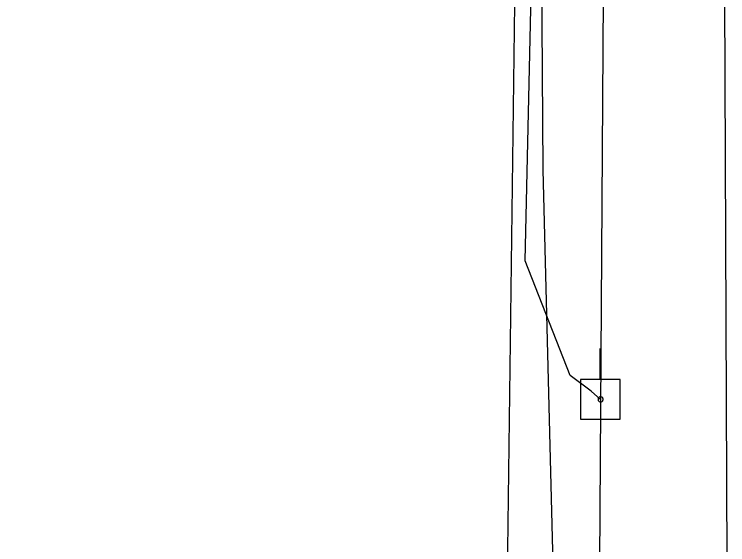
# Model space of a CAD drawing. Extents: x 600849 to 606371, y 330010 to 403088.
# Drawn here: x 601992.5 to 602059, y 368972.2 to 369021.6 of the extents above; entities that cross this region are included whole.
import ezdxf

# ---------------------------------------------------------------- set-up
doc = ezdxf.new("R2010")
doc.units = 0
for name, color, linetype in [('E_UTL_E_UG', 7, 'Continuous'), ('E_UTL_EPowerPole', 7, 'Continuous'), ('E_UTL_G_UG', 7, 'Continuous'), ('E_UTL_Overhead', 7, 'Continuous'), ('E_UTL_T_UG', 7, 'Continuous')]:
    doc.layers.add(name, color=color, linetype=linetype)

msp = doc.modelspace()

# ---------------------------------------------------------------- linework, layer by layer
at = {"layer": 'E_UTL_E_UG'}
for points in [[(602036.646, 368479.269), (602031.915, 368543.823), (602034.754, 368614.566), (602037.208, 368635.741), (602036.615, 368700.614), (602038.774, 368763.947), (602037.378, 368833.784), (602037.442, 368907.399), (602038.317, 368957.122), (602039.311, 369034.729), (602038.19, 369091.478), (602036.739, 369161.548), (602038.609, 369191.185), (602038.213, 369265.777), (602037.443, 369373.978), (602036.169, 369465.244), (602038.902, 369568.324), (602043.776, 369615.929), (602044.005, 369661.347), (602043.092, 369757.208)], [(602047.155, 368985.703), (602046.279, 368986.466), (602044.311, 368987.919), (602040.129, 368998.627), (602041.009, 369037.288), (602039.831, 369055.693), (602039.895, 369068.973), (602039.672, 369084.73), (602030.299, 369085.566), (601992.518, 369087.347)]]:
    msp.add_lwpolyline(points, dxfattribs=at)
at = {"layer": 'E_UTL_EPowerPole'}
for points in [[(602047.123, 368987.546), (602047.123, 368990.454)], [(602048.967, 368987.546), (602045.279, 368987.546)], [(602045.279, 368987.546), (602045.279, 368983.854)], [(602048.967, 368983.854), (602048.967, 368987.546)], [(602047.393, 368985.703), (602047.389, 368985.748), (602047.376, 368985.792), (602047.356, 368985.832), (602047.328, 368985.867), (602047.293, 368985.897), (602047.254, 368985.92), (602047.211, 368985.935), (602047.166, 368985.941), (602047.121, 368985.939), (602047.077, 368985.928), (602047.036, 368985.909), (602046.999, 368985.883), (602046.968, 368985.85), (602046.943, 368985.812), (602046.926, 368985.77), (602046.918, 368985.726), (602046.918, 368985.68), (602046.926, 368985.636), (602046.943, 368985.594), (602046.968, 368985.555), (602046.999, 368985.523), (602047.036, 368985.496), (602047.077, 368985.478), (602047.121, 368985.467), (602047.166, 368985.465), (602047.211, 368985.471), (602047.254, 368985.486), (602047.293, 368985.509), (602047.328, 368985.538), (602047.356, 368985.574), (602047.376, 368985.614), (602047.389, 368985.658), (602047.393, 368985.703)], [(602045.279, 368983.854), (602048.967, 368983.854)]]:
    msp.add_lwpolyline(points, dxfattribs=at)
at = {"layer": 'E_UTL_G_UG'}
msp.add_lwpolyline([(602043.048, 368958.084), (602041.792, 369007.09), (602041.401, 369066.36), (602041.388, 369081.341), (602040.252, 369149.293), (602041.481, 369197.251), (602042.435, 369272.914), (602042.851, 369308.801), (602042.803, 369368.563), (602043.419, 369461.336), (602044.543, 369538.243), (602045.12, 369569.42), (602047.174, 369613.611), (602048.613, 369693.62), (602051.23, 369788.239)], dxfattribs=at)
at = {"layer": 'E_UTL_Overhead'}
msp.add_lwpolyline([(602049.621, 366998.368), (602049.434, 367090.325), (602050.329, 367289.535), (602050.215, 367450.035), (602046.65, 367600.385), (602051.29, 367697.515), (602053.798, 367901.243), (602051.895, 368080.895), (602055.162, 368276.212), (602053.082, 368301.064), (602057.623, 368469.752), (602045.392, 368617.174), (602046.058, 368815.091), (602047.667, 369060.688), (602047.722, 369211.875), (602048.365, 369250.006), (602048.545, 369288.254), (602049.401, 369442.502), (602049.765, 369613.323), (602051.084, 369789.61)], dxfattribs=at)
at = {"layer": 'E_UTL_T_UG'}
msp.add_lwpolyline([(602051.338, 368009.139), (602051.895, 368080.895), (602055.359, 368086.98), (602053.167, 368186.654), (602052.958, 368247.288), (602057.138, 368287.647), (602056.917, 368311.604), (602057.26, 368326.499), (602055.407, 368414.65), (602056.514, 368455.04), (602056.727, 368477.065), (602056.883, 368545.295), (602056.27, 368673.806), (602055.652, 368695.471), (602057.54, 368813.472), (602059.003, 368959.419), (602058.485, 369087.553)], dxfattribs=at)

doc.saveas('drawing.dxf')
